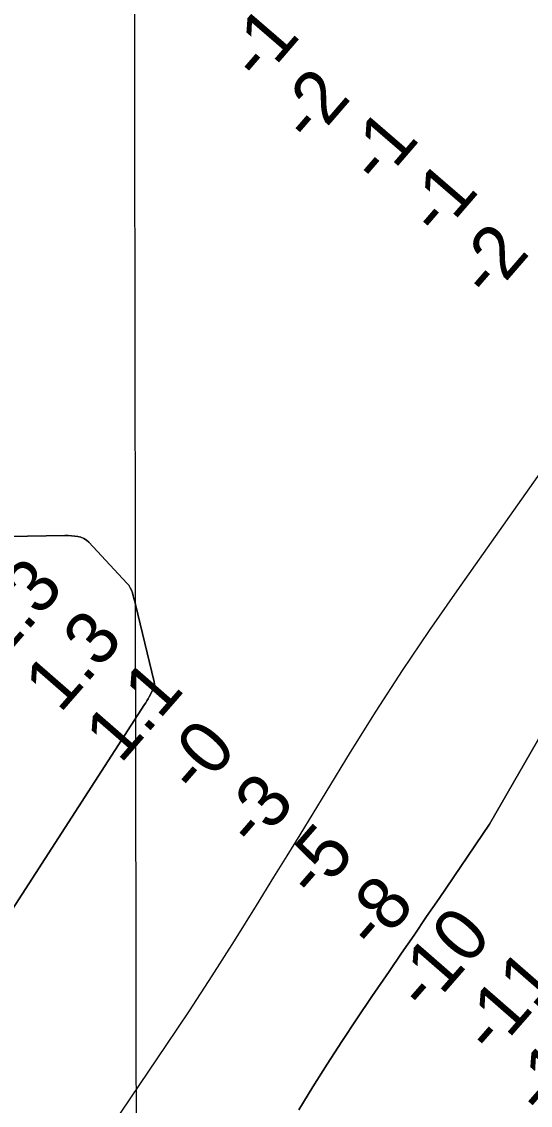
# Model space of a CAD drawing. Extents: x 3324104 to 3361979, y 612876 to 638273.
# Drawn here: x 3338596 to 3339241, y 621966 to 623340 of the extents above; entities that cross this region are included whole.
import ezdxf

# ---------------------------------------------------------------- set-up
doc = ezdxf.new("R2010")
doc.units = 0
for name, color, linetype in [('V-GRID-MAJR', 7, 'Continuous'), ('V-RIVR-EDGE', 7, 'Continuous'), ('V-RIVR-RANG', 7, 'Continuous'), ('V-TOPO-DPTH', 7, 'Continuous'), ('V-TOPO-MINR', 7, 'Continuous'), ('V-TOPO-WATR', 7, 'Continuous')]:
    doc.layers.add(name, color=color, linetype=linetype)

msp = doc.modelspace()

# ---------------------------------------------------------------- linework, layer by layer
at = {"layer": 'V-GRID-MAJR'}
msp.add_spline([(3338747.8, 618275.3), (3338738.1, 624333.5), (3338728.4, 630394.8), (3338718.7, 636456.1), (3338718.7, 636459.1)], degree=3, dxfattribs=at)
at = {"layer": 'V-RIVR-EDGE'}
msp.add_spline([(3338849.5, 620833.7), (3338863.9, 620858.4), (3338873.2, 620877), (3338879.5, 620892.9), (3338887.7, 620911.1), (3338889.2, 620920.8), (3338889.3, 620930.9), (3338889.3, 620936.7), (3338892.8, 620944.8), (3338909.2, 620979.3), (3338928.6, 621017.7), (3338934.9, 621032.8), (3338933, 621036.3), (3338935.3, 621042.1), (3338955.2, 621075.8), (3338956.3, 621080), (3338951.3, 621082.4), (3338952.5, 621087.4), (3338954, 621094.8), (3338957.5, 621099.4), (3338963, 621104.8), (3338961.4, 621110.7), (3338960.7, 621117.6), (3338962.2, 621121.5), (3338980.9, 621151.3), (3338987.5, 621160.2), (3338994.6, 621173), (3339001.6, 621180.4), (3339008.6, 621185.8), (3339012.8, 621191.6), (3339013.6, 621197), (3339013.2, 621200.9), (3339009.8, 621206.7), (3339008.2, 621211.8), (3339009, 621213.7), (3339012.5, 621216.8), (3339014.8, 621221.1), (3339014.9, 621226.5), (3339018.4, 621227.2), (3339028, 621227.6), (3339031.2, 621232.3), (3339035.1, 621243.9), (3339039.8, 621256.3), (3339042.9, 621268.7), (3339045.6, 621270.2), (3339049.9, 621273.7), (3339052.6, 621276.8), (3339055.3, 621283.8), (3339058.5, 621297.7), (3339063.5, 621308.2), (3339066.3, 621319), (3339072.9, 621338), (3339074.5, 621340.7), (3339071.8, 621346.2), (3339071.4, 621350.8), (3339070.6, 621355.9), (3339070.6, 621360.9), (3339074.6, 621374.9), (3339080, 621383.4), (3339091.3, 621402), (3339101.8, 621418.6), (3339106.9, 621432.2), (3339108.9, 621448.5), (3339114.7, 621460.9), (3339121.7, 621472.9), (3339138.1, 621494.5), (3339146.6, 621512.7), (3339150.9, 621515.8), (3339154, 621517), (3339157.5, 621520.5), (3339162.2, 621524.7), (3339162.6, 621530.9), (3339163, 621535.2), (3339166.5, 621539.4), (3339173.9, 621548.4), (3339187.9, 621560), (3339202.3, 621575.4), (3339208.5, 621582), (3339220.9, 621601.4), (3339227.2, 621611.8), (3339228.3, 621618.4), (3339232.6, 621620.7), (3339234.6, 621627.7), (3339234.6, 621632.4), (3339233.8, 621643.2), (3339233.9, 621652.9), (3339235, 621660.7), (3339237.8, 621668.8), (3339245.6, 621681.6), (3339256.4, 621692), (3339259.6, 621702.1), (3339260.4, 621709.5), (3339267.8, 621721.9), (3339275.9, 621735.4), (3339287.3, 621761), (3339293.1, 621772.6), (3339304, 621793.5), (3339318, 621822.9), (3339329.7, 621836.9), (3339335.2, 621843.1), (3339330.5, 621848.9), (3339330.5, 621851.6), (3339333.3, 621855.9), (3339336.4, 621859.7), (3339342.2, 621865.5), (3339347.6, 621869.8), (3339357, 621888), (3339376.1, 621923.6), (3339382.7, 621941.8), (3339386.6, 621950.8), (3339393.2, 621962.8), (3339404.5, 621981.7), (3339427.1, 622013.9), (3339446.2, 622044.5), (3339464.1, 622073.5), (3339479.3, 622102.9), (3339498.8, 622140.9), (3339514.4, 622174.6), (3339531.9, 622205.2), (3339537.7, 622216), (3339537.7, 622219.9), (3339534.7, 622225.7), (3339534.7, 622228.8), (3339534.7, 622231.9), (3339539.7, 622235), (3339547.5, 622242.8), (3339556.8, 622254), (3339556.8, 622259.8), (3339555.7, 622266.4), (3339558.4, 622271.4), (3339563.9, 622273.7), (3339568.6, 622287.7), (3339574, 622293.9), (3339576.3, 622298.5), (3339576.4, 622305.1), (3339577.9, 622309.8), (3339583.4, 622315.6), (3339592.7, 622321.8), (3339605.1, 622339.6), (3339611, 622347.3), (3339621.1, 622355.4), (3339623.8, 622361.6), (3339624.2, 622367.4), (3339624.6, 622374.8), (3339628.1, 622381.4), (3339634.7, 622394.2), (3339652.6, 622417.8), (3339667, 622436.8), (3339680.3, 622456.9), (3339694.3, 622479), (3339705.2, 622499.1), (3339708.7, 622510.7), (3339714.6, 622523.5), (3339723.1, 622538.6), (3339729.4, 622550.2), (3339737.9, 622567.3), (3339738.7, 622571.9), (3339742.2, 622573.5), (3339746.9, 622573.8), (3339748.4, 622577.7), (3339749.2, 622585.1), (3339752, 622591.3), (3339757.8, 622596.7), (3339769.1, 622612.6), (3339778.4, 622620.3), (3339791.2, 622628), (3339795.5, 622636.5), (3339804.1, 622654), (3339820.4, 622682.2), (3339834.5, 622707.8), (3339891.3, 622796.9), (3339910, 622829.4), (3339944.6, 622882.4), (3339978.1, 622936.2), (3339998.7, 622964.9), (3340017.1, 622997.8), (3340021, 623017.2), (3340025.7, 623025.3), (3340038.9, 623040.4), (3340052.9, 623059.4), (3340070.8, 623091.9), (3340085.6, 623112.8), (3340108.6, 623149.2), (3340144.4, 623201.5), (3340174, 623254.2), (3340198.1, 623280.1), (3340221.4, 623307.2), (3340237, 623327.3), (3340244.4, 623342), (3340256.8, 623363.3), (3340272.8, 623384.6), (3340289.1, 623408.2), (3340302.8, 623428.7), (3340311.7, 623438.8), (3340319.5, 623450.4), (3340319.5, 623457.8), (3340325, 623465.9), (3340333.5, 623476.7), (3340341.3, 623483.3), (3340352.2, 623496.5), (3340367.4, 623520.1), (3340394.2, 623560), (3340400.1, 623574.3), (3340403.2, 623588.6), (3340409.1, 623600.7), (3340420.7, 623609.9), (3340437, 623624.6), (3340446.4, 623639.7), (3340451.1, 623650.6), (3340458.1, 623662.2), (3340477.1, 623683.9), (3340488, 623697)], degree=3, dxfattribs=at)
at = {"layer": 'V-TOPO-DPTH'}
for points in [[(3338441.3, 621993), (3338752.2, 622473.9), (3338753.7, 622476.3), (3338755.1, 622478.7), (3338756.5, 622481.1), (3338757.9, 622483.6), (3338762.3, 622491.8), (3338764, 622495.8), (3338764.7, 622500), (3338764.4, 622502.8), (3338740.5, 622601), (3338739.6, 622604.7), (3338738.6, 622608.3), (3338737.7, 622611.9), (3338736.7, 622615.5), (3338735.5, 622618.9), (3338734, 622622.2), (3338732, 622625.2), (3338729.7, 622628.1), (3338681.3, 622679.8), (3338678.3, 622682.4), (3338675, 622684.6), (3338671.4, 622686.1), (3338667.5, 622687.1), (3338663.5, 622687.6), (3338659.4, 622688), (3338655.3, 622688.2), (3338651.2, 622688.2), (3338532.7, 622686.4)], [(3338532.7, 622686.4), (3338651.2, 622688.2), (3338655.3, 622688.2), (3338659.4, 622688), (3338663.5, 622687.6), (3338667.5, 622687.1), (3338671.4, 622686.1), (3338675, 622684.6), (3338678.3, 622682.4), (3338681.3, 622679.8), (3338729.7, 622628.1), (3338732, 622625.2), (3338734, 622622.2), (3338735.5, 622618.9), (3338736.7, 622615.5), (3338737.7, 622611.9), (3338738.6, 622608.3), (3338739.6, 622604.7), (3338740.5, 622601), (3338764.4, 622502.8), (3338764.7, 622500), (3338764, 622495.8), (3338762.3, 622491.8), (3338757.9, 622483.6), (3338756.5, 622481.1), (3338755.1, 622478.7), (3338753.7, 622476.3), (3338752.2, 622473.9), (3338441.3, 621993)], [(3338947.6, 621959.7), (3338965.6, 621988.9), (3338983.9, 622017.9), (3339002.4, 622046.7), (3339021.4, 622075.3), (3339040.6, 622103.7), (3339062.2, 622135.2), (3339078.2, 622158.4), (3339094, 622181.6), (3339109.9, 622204.9), (3339125.7, 622228.1), (3339189.5, 622322.2), (3339317.9, 622544.8)], [(3339317.9, 622544.8), (3339189.5, 622322.2), (3339125.7, 622228.1), (3339109.9, 622204.9), (3339094, 622181.6), (3339078.2, 622158.4), (3339062.2, 622135.2), (3339040.6, 622103.7), (3339021.4, 622075.3), (3339002.4, 622046.7), (3338983.9, 622017.9), (3338965.6, 621988.9), (3338947.6, 621959.7)]]:
    msp.add_lwpolyline(points, dxfattribs=at)
at = {"layer": 'V-TOPO-MINR'}
for points in [[(3339350.9, 622905.2), (3339148, 622618.3), (3339113.1, 622567.9), (3339078.8, 622517), (3339045.6, 622465.5), (3339013, 622413.5), (3338982, 622362.8), (3338965.5, 622335.8), (3338948.9, 622308.8), (3338932.4, 622281.9), (3338915.8, 622255), (3338893.6, 622218.9), (3338865.7, 622174.2), (3338837.4, 622129.7), (3338808.5, 622085.5), (3338779.3, 622041.6), (3338586.1, 621755.3)], [(3339317.9, 622544.8), (3339189.5, 622322.2), (3339125.7, 622228.1), (3339109.9, 622204.9), (3339094, 622181.6), (3339078.2, 622158.4), (3339062.2, 622135.2), (3339040.6, 622103.7), (3339021.4, 622075.3), (3339002.4, 622046.7), (3338983.9, 622017.9), (3338965.6, 621988.9), (3338947.6, 621959.7)]]:
    msp.add_lwpolyline(points, dxfattribs=at)
at = {"layer": 'V-TOPO-WATR'}
msp.add_lwpolyline([(3338532.7, 622686.4), (3338651.2, 622688.2), (3338655.3, 622688.2), (3338659.4, 622688), (3338663.5, 622687.6), (3338667.5, 622687.1), (3338671.4, 622686.1), (3338675, 622684.6), (3338678.3, 622682.4), (3338681.3, 622679.8), (3338729.7, 622628.1), (3338732, 622625.2), (3338734, 622622.2), (3338735.5, 622618.9), (3338736.7, 622615.5), (3338737.7, 622611.9), (3338738.6, 622608.3), (3338739.6, 622604.7), (3338740.5, 622601), (3338764.4, 622502.8), (3338764.7, 622500), (3338764, 622495.8), (3338762.3, 622491.8), (3338757.9, 622483.6), (3338756.5, 622481.1), (3338755.1, 622478.7), (3338753.7, 622476.3), (3338752.2, 622473.9), (3338441.3, 621993)], dxfattribs=at)

# ---------------------------------------------------------------- texts
at = {"layer": 'V-RIVR-RANG'}
for s, rotation, p in [('-1', 49.2162, (3338898.7, 623260.7)), ('-2', 49.2162, (3338963.4, 623182.6)), ('-1', 49.2162, (3339049.8, 623129.6)), ('-1', 49.2162, (3339125.3, 623064.1)), ('-2', 49.2162, (3339190, 622986)), ('1.3', 48.9012, (3338569.7, 622527.8)), ('1.3', 48.9012, (3338644.9, 622461.8)), ('1.1', 48.9012, (3338721.7, 622397.7)), ('-0', 48.9012, (3338818.5, 622356.6)), ('-3', 48.9012, (3338892.2, 622288.9)), ('-5', 48.9012, (3338968.4, 622224.2)), ('-8', 48.9012, (3339044.3, 622159.1)), ('-10', 48.9012, (3339109.2, 622081.4)), ('-11', 48.9012, (3339194.1, 622026.6)), ('-12', 48.9012, (3339258.4, 621948.2))]:
    msp.add_text(s, height=67, rotation=rotation, dxfattribs=at).set_placement(p)

doc.saveas('drawing.dxf')
